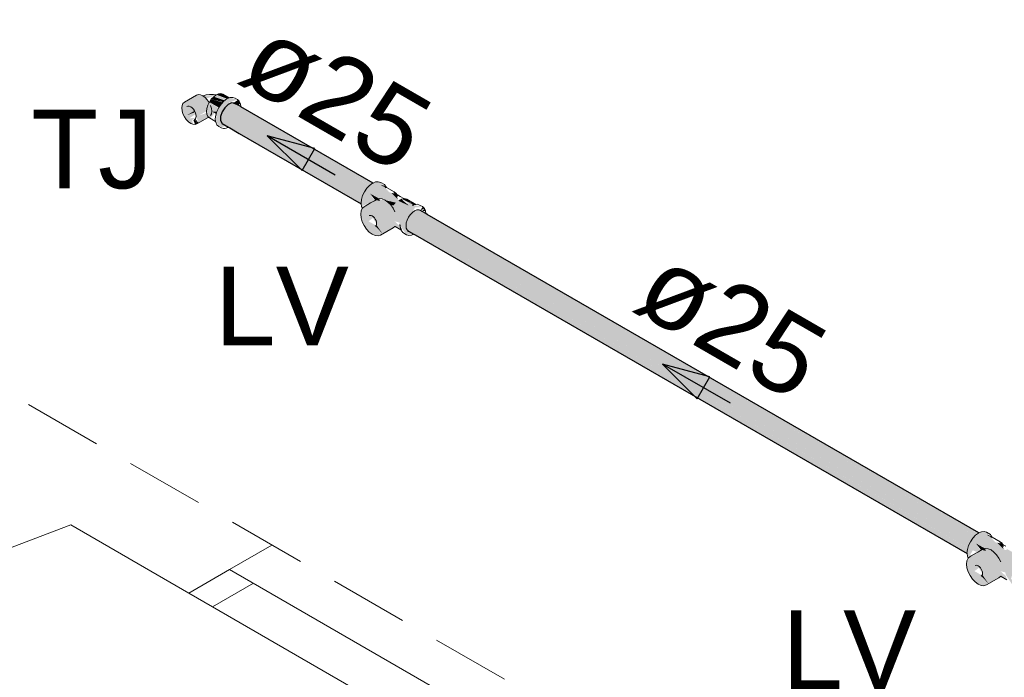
# Model space of a CAD drawing. Header units: millimetres. Extents: x 567 to 934, y -1 to 364.
# Tile 461 of 656: x 774.95 to 777.46, y 9.24 to 10.92. Entities that reach past the tile are written whole.
import ezdxf

# ---------------------------------------------------------------- set-up
doc = ezdxf.new("R2010")
doc.units = ezdxf.units.MM
doc.header["$MEASUREMENT"] = 0
doc.linetypes.add('JIS_02_2.0', pattern=[0.3, 0.2, -0.1])
doc.linetypes.add('NULL', pattern=[0])
for name, color, linetype, lineweight in [('AF-Condutos', 140, 'Continuous', 25), ('AF-Peça de utilização', 152, 'Continuous', 18), ('AF-Sentido conduto', 140, 'Continuous', 30), ('AF-Textos conduto', 7, 'Continuous', 9), ('DI-Área do detalhe', 10, 'JIS_02_2.0', 0), ('Textos', 7, 'Continuous', 9)]:
    doc.layers.add(name, color=color, linetype=linetype, lineweight=lineweight)
doc.layers.add('ARQ FINA', color=8, linetype='Continuous')
doc.styles.add('Arial', font='arial.ttf')

msp = doc.modelspace()

# ---------------------------------------------------------------- hatches: boundary and pattern name
at = {"layer": 'AF-Condutos', "linetype": 'Continuous'}
for points in [[(775.8302, 10.4749), (775.4761, 10.6931), (775.4694, 10.6823), (775.8299, 10.4742)], [(775.8368, 10.4857), (775.4847, 10.7013), (775.4761, 10.6931), (775.8364, 10.4851)], [(775.8354, 10.4857), (775.4761, 10.6931), (775.8296, 10.4752)], [(775.5171, 10.6955), (775.4936, 10.7053), (775.4847, 10.7013), (775.844, 10.4938), (775.8443, 10.4942), (775.5175, 10.691), (775.8507, 10.4992), (775.8509, 10.4993)], [(775.8428, 10.4945), (775.4847, 10.7013), (775.8364, 10.4859)], [(775.5171, 10.6955), (775.5014, 10.7047), (775.4936, 10.7053)], [(775.517, 10.6955), (775.8539, 10.5012), (775.5171, 10.6956)], [(775.8536, 10.5013), (775.5171, 10.6955), (775.8504, 10.4997)], [(775.5175, 10.691), (775.8441, 10.4944), (775.8507, 10.4992)], [(775.8258, 10.4636), (775.4694, 10.6823), (775.4658, 10.6707), (775.4694, 10.6529), (775.8237, 10.4484), (775.8239, 10.4535)], [(775.825, 10.4641), (775.8299, 10.4742), (775.4694, 10.6823)], [(775.8441, 10.4944), (775.8675, 10.4803), (775.8764, 10.4843)], [(775.9246, 10.4195), (775.9421, 10.4092), (777.3727, 9.5835)], [(775.9486, 10.4201), (775.9415, 10.4097), (777.3735, 9.583), (777.3736, 9.5832)], [(777.38, 9.5939), (775.9487, 10.4203), (775.9486, 10.4201)], [(777.379, 9.5945), (775.9486, 10.4201), (777.3729, 9.5836)], [(777.38, 9.5939), (777.3801, 9.5941), (775.9572, 10.4283), (775.9487, 10.4203)], [(775.9572, 10.4283), (777.3876, 9.6026), (775.9573, 10.4284)], [(777.3864, 9.6033), (775.9572, 10.4283), (777.3797, 9.5943)], [(775.9706, 10.4331), (775.9573, 10.4284), (777.3876, 9.6026), (777.3877, 9.6027), (775.9894, 10.4189), (777.3943, 9.608), (777.3944, 9.608), (775.992, 10.4213), (777.3975, 9.61), (775.992, 10.4214)], [(777.3972, 9.6101), (775.9889, 10.4231), (777.3938, 9.6084)], [(777.3932, 9.6086), (775.9894, 10.4189), (777.3874, 9.6029)], [(777.3655, 9.5583), (777.3675, 9.5623), (775.9209, 10.3975)], [(775.9388, 10.3872), (777.3675, 9.5623), (777.3675, 9.5625), (775.9386, 10.3976), (777.3593, 9.5775), (777.3693, 9.5719), (775.9421, 10.4092)], [(775.9386, 10.3976), (777.3666, 9.563), (777.3692, 9.5717)], [(775.9444, 10.3787), (777.3673, 9.5572), (777.3673, 9.5573), (775.9388, 10.3871)], [(777.3684, 9.5724), (777.3735, 9.583), (775.9421, 10.4092)], [(777.3938, 9.6084), (777.4201, 9.5931), (777.4278, 9.5924)]]:
    msp.add_hatch(color=151, dxfattribs=at).paths.add_polyline_path(points)
at = {"layer": 'AF-Peça de utilização', "linetype": 'Continuous'}
for points in [[(775.3992, 10.6851), (775.409, 10.6549), (775.44, 10.6728), (775.4422, 10.6914), (775.4299, 10.6842), (775.4294, 10.6796), (775.4113, 10.6735), (775.4422, 10.6914), (775.44, 10.699), (775.4262, 10.7192), (775.409, 10.7265), (775.3697, 10.7038), (775.3674, 10.6852), (775.378, 10.6632), (775.3952, 10.6507), (775.393, 10.6617), (775.4028, 10.6674), (775.3858, 10.6659), (775.4024, 10.6771), (775.4014, 10.6804), (775.3795, 10.6737)], [(775.4551, 10.726), (775.4215, 10.7235), (775.4293, 10.7159)], [(775.4659, 10.7009), (775.442, 10.7147), (775.437, 10.7073), (775.4609, 10.6935)], [(775.4716, 10.7073), (775.448, 10.721), (775.442, 10.7147)], [(775.4699, 10.7068), (775.442, 10.7147), (775.4657, 10.7011)], [(775.4774, 10.7123), (775.4813, 10.7152), (775.4543, 10.7256), (775.448, 10.721)], [(775.4758, 10.7118), (775.448, 10.721), (775.471, 10.7077)], [(775.4792, 10.6473), (775.4694, 10.6529), (775.4658, 10.6707), (775.4876, 10.7059), (775.5084, 10.7141), (775.4893, 10.7187), (775.467, 10.7024), (775.4562, 10.6837), (775.453, 10.6578), (775.4667, 10.642)], [(775.4607, 10.7283), (775.4551, 10.726), (775.4825, 10.7158)], [(775.4869, 10.7177), (775.4717, 10.7274), (775.4607, 10.7283), (775.4825, 10.7158)], [(775.516, 10.7033), (775.5095, 10.7126), (775.4993, 10.7059), (775.5099, 10.6998)], [(775.4373, 10.6669), (775.441, 10.6674), (775.4601, 10.6919), (775.4376, 10.7069), (775.4297, 10.683)], [(775.3795, 10.6737), (775.4009, 10.6815), (775.3992, 10.6851)], [(775.4013, 10.6642), (775.3963, 10.6614), (775.4007, 10.6501), (775.4054, 10.6516)], [(775.409, 10.6549), (775.4019, 10.6638), (775.4054, 10.6516)], [(775.4448, 10.6827), (775.4533, 10.6778), (775.4559, 10.6832)], [(775.8735, 10.5028), (775.8604, 10.5039), (775.8452, 10.4952), (775.8321, 10.4789), (775.8245, 10.4593), (775.8245, 10.4418), (775.8582, 10.4565), (775.8464, 10.4743), (775.8708, 10.4618), (775.9124, 10.4512), (775.9032, 10.4395), (775.8849, 10.4578), (775.8648, 10.4603), (775.8339, 10.4425), (775.8235, 10.43), (775.8235, 10.4124), (775.8312, 10.3927), (775.8444, 10.3762), (775.8597, 10.3674), (775.8729, 10.3686), (775.8598, 10.3913), (775.8616, 10.3929), (775.8425, 10.4039), (775.8564, 10.4142), (775.8501, 10.4182), (775.8776, 10.3729), (775.8605, 10.3905), (775.8729, 10.3686), (775.9096, 10.3908), (775.9245, 10.382), (775.923, 10.3911), (775.909, 10.4035), (775.9209, 10.4008), (775.9228, 10.3936), (775.9391, 10.3693), (775.9582, 10.3707), (775.9408, 10.3807), (775.941, 10.4068), (775.9612, 10.4392), (775.9791, 10.4399), (775.9189, 10.4557), (775.9202, 10.4571), (775.9001, 10.4763), (775.8948, 10.4781)], [(775.8464, 10.4743), (775.8585, 10.4587), (775.8712, 10.4554), (775.8697, 10.4615)], [(775.9127, 10.473), (775.9001, 10.4763), (775.9169, 10.4602)], [(775.9264, 10.4599), (775.9189, 10.4557), (775.946, 10.4432)], [(775.9356, 10.4601), (775.9283, 10.4603), (775.9568, 10.4457)], [(775.96, 10.4471), (775.9336, 10.4614), (775.957, 10.4458)], [(775.9614, 10.4465), (775.9398, 10.4603), (775.9336, 10.4614)], [(775.8865, 10.4571), (775.9051, 10.4432), (775.9124, 10.4512)], [(775.9268, 10.4597), (775.9538, 10.4444), (775.9582, 10.4451)], [(775.9851, 10.4367), (775.9804, 10.441), (775.9751, 10.4317)], [(775.988, 10.4302), (775.9851, 10.4367), (775.9792, 10.4293)], [(775.8598, 10.3913), (775.8776, 10.3729), (775.8627, 10.3953)], [(777.4171, 9.6115), (777.404, 9.6127), (777.3818, 9.5965), (777.3711, 9.578), (777.3671, 9.5588), (777.3716, 9.5478), (777.3819, 9.5656), (777.3941, 9.5608), (777.4019, 9.5653), (777.3901, 9.5831), (777.4144, 9.5706), (777.4084, 9.5691), (777.3775, 9.5513), (777.3671, 9.5388), (777.3671, 9.5212), (777.3748, 9.5015), (777.388, 9.485), (777.4033, 9.4762), (777.4165, 9.4774), (777.4034, 9.5), (777.4052, 9.5017), (777.3861, 9.5127), (777.4, 9.523), (777.3937, 9.527), (777.4212, 9.4817), (777.4041, 9.4993), (777.4165, 9.4774), (777.4533, 9.4996), (777.4682, 9.4908), (777.4666, 9.4999), (777.4526, 9.5123), (777.4645, 9.5096), (777.4665, 9.5024), (777.4827, 9.4781), (777.5018, 9.4795), (777.4792, 9.4925), (777.4881, 9.5228), (777.5082, 9.546), (777.4703, 9.5684), (777.4638, 9.5659), (777.4437, 9.5851), (777.4384, 9.5869)], [(777.3901, 9.5831), (777.4021, 9.5675), (777.4148, 9.5642), (777.4133, 9.5703)], [(777.4564, 9.5818), (777.4437, 9.5851), (777.4605, 9.569)], [(777.4034, 9.5), (777.4212, 9.4817), (777.4063, 9.5041)]]:
    msp.add_hatch(color=161, dxfattribs=at).paths.add_polyline_path(points)

# ---------------------------------------------------------------- linework, layer by layer
at = {"layer": 'AF-Condutos'}
for p, q in [((775.4761, 10.6931), (775.4694, 10.6823)), ((775.4847, 10.7013), (775.4761, 10.6931)), ((775.4936, 10.7053), (775.4847, 10.7013)), ((775.5014, 10.7047), (775.4936, 10.7053)), ((775.5169, 10.6957), (775.5014, 10.7047)), ((775.5171, 10.6956), (775.5169, 10.6957)), ((775.8539, 10.5012), (775.5171, 10.6956)), ((775.4694, 10.6823), (775.4658, 10.6707)), ((775.4658, 10.6707), (775.4658, 10.6603)), ((775.4658, 10.6603), (775.4694, 10.6529)), ((775.4694, 10.6529), (775.4859, 10.6434)), ((775.4859, 10.6434), (775.4889, 10.6417)), ((775.4889, 10.6417), (775.5131, 10.6277)), ((775.5131, 10.6277), (775.8237, 10.4484)), ((775.9889, 10.4232), (775.9733, 10.4322)), ((775.992, 10.4214), (775.9889, 10.4232)), ((777.3975, 9.61), (775.992, 10.4214)), ((775.9417, 10.3802), (775.9444, 10.3787)), ((775.9444, 10.3787), (775.9582, 10.3707)), ((775.9582, 10.3707), (775.9611, 10.369)), ((775.9611, 10.369), (777.3673, 9.5572))]:
    msp.add_line(p, q, dxfattribs=at)
at = {"layer": 'AF-Peça de utilização'}
for p, q in [((775.4043, 10.725), (775.3733, 10.7071)), ((775.409, 10.7265), (775.4043, 10.725)), ((775.4145, 10.7259), (775.409, 10.7265)), ((775.4203, 10.7234), (775.4145, 10.7259)), ((775.4207, 10.7232), (775.4203, 10.7234)), ((775.4262, 10.7192), (775.4207, 10.7232)), ((775.4215, 10.7235), (775.4208, 10.7232)), ((775.429, 10.7257), (775.4215, 10.7235)), ((775.4317, 10.7134), (775.4262, 10.7192)), ((775.4376, 10.7264), (775.429, 10.7257)), ((775.4364, 10.7065), (775.4317, 10.7134)), ((775.442, 10.7147), (775.437, 10.7073)), ((775.4474, 10.7269), (775.4376, 10.7264)), ((775.448, 10.721), (775.442, 10.7147)), ((775.4549, 10.726), (775.4474, 10.7269)), ((775.4543, 10.7256), (775.448, 10.721)), ((775.4551, 10.726), (775.4543, 10.7256)), ((775.4551, 10.726), (775.4549, 10.726)), ((775.4607, 10.7283), (775.4551, 10.726)), ((775.4666, 10.7289), (775.4607, 10.7283)), ((775.4717, 10.7274), (775.4666, 10.7289)), ((775.4878, 10.7181), (775.4717, 10.7274)), ((775.4817, 10.7155), (775.4741, 10.7099)), ((775.4878, 10.7181), (775.4817, 10.7155)), ((775.4893, 10.7187), (775.4878, 10.7181)), ((775.4964, 10.7194), (775.4893, 10.7187)), ((775.5025, 10.7175), (775.4964, 10.7194)), ((775.5084, 10.7141), (775.5025, 10.7175)), ((775.5131, 10.7098), (775.5084, 10.7141)), ((775.3674, 10.6988), (775.3667, 10.6925)), ((775.3667, 10.6925), (775.3674, 10.6852)), ((775.3697, 10.7038), (775.3674, 10.6988)), ((775.3733, 10.7071), (775.3697, 10.7038)), ((775.3795, 10.6964), (775.3824, 10.6973)), ((775.3824, 10.6973), (775.3858, 10.697)), ((775.3858, 10.697), (775.3894, 10.6955)), ((775.3894, 10.6955), (775.393, 10.6928)), ((775.393, 10.6928), (775.3963, 10.6893)), ((775.3963, 10.6893), (775.3992, 10.6851)), ((775.4306, 10.6909), (775.4297, 10.683)), ((775.433, 10.6991), (775.4306, 10.6909)), ((775.4365, 10.7063), (775.433, 10.6991)), ((775.4365, 10.7063), (775.4364, 10.7065)), ((775.437, 10.7073), (775.4365, 10.7063)), ((775.4422, 10.6914), (775.44, 10.699)), ((775.443, 10.6841), (775.4422, 10.6914)), ((775.4609, 10.6935), (775.4562, 10.6837)), ((775.467, 10.7024), (775.4609, 10.6935)), ((775.4741, 10.7099), (775.467, 10.7024)), ((775.516, 10.7033), (775.5131, 10.7098)), ((775.5169, 10.6957), (775.516, 10.7033)), ((775.3674, 10.6852), (775.3697, 10.6776)), ((775.3697, 10.6776), (775.3733, 10.6701)), ((775.3733, 10.6701), (775.378, 10.6632)), ((775.378, 10.6632), (775.3835, 10.6574)), ((775.3992, 10.6851), (775.4014, 10.6804)), ((775.4014, 10.6643), (775.3992, 10.6623)), ((775.4014, 10.6804), (775.4028, 10.6758)), ((775.4028, 10.6674), (775.4014, 10.6643)), ((775.4028, 10.6758), (775.4033, 10.6713)), ((775.4033, 10.6713), (775.4028, 10.6674)), ((775.4054, 10.6516), (775.4342, 10.6682)), ((775.4297, 10.683), (775.4306, 10.6762)), ((775.4306, 10.6762), (775.433, 10.6707)), ((775.433, 10.6707), (775.4352, 10.6688)), ((775.4342, 10.6682), (775.4352, 10.6688)), ((775.4352, 10.6688), (775.4354, 10.6686)), ((775.4354, 10.6686), (775.437, 10.6671)), ((775.437, 10.6671), (775.453, 10.6578)), ((775.44, 10.6728), (775.4422, 10.6778)), ((775.4422, 10.6778), (775.443, 10.6841)), ((775.4532, 10.6738), (775.4522, 10.6645)), ((775.4522, 10.6645), (775.453, 10.6578)), ((775.4562, 10.6837), (775.4532, 10.6738)), ((775.3835, 10.6574), (775.3894, 10.6532)), ((775.3894, 10.6532), (775.3952, 10.6507)), ((775.3952, 10.6507), (775.4007, 10.6501)), ((775.4007, 10.6501), (775.4054, 10.6516)), ((775.453, 10.6578), (775.4532, 10.6562)), ((775.4532, 10.6562), (775.4562, 10.6497)), ((775.4562, 10.6497), (775.4609, 10.6454)), ((775.4609, 10.6454), (775.4667, 10.642)), ((775.4667, 10.642), (775.4728, 10.6401)), ((775.4728, 10.6401), (775.4756, 10.6404)), ((775.4756, 10.6404), (775.4799, 10.6408)), ((775.4799, 10.6408), (775.4859, 10.6434)), ((775.8382, 10.4877), (775.8321, 10.4789)), ((775.8452, 10.4952), (775.8382, 10.4877)), ((775.8528, 10.5007), (775.8452, 10.4952)), ((775.8539, 10.5012), (775.8528, 10.5007)), ((775.8604, 10.5039), (775.8539, 10.5012)), ((775.8674, 10.5046), (775.8604, 10.5039)), ((775.8735, 10.5028), (775.8674, 10.5046)), ((775.8829, 10.4971), (775.8735, 10.5028)), ((775.8839, 10.4925), (775.8768, 10.4953)), ((775.8768, 10.4953), (775.8803, 10.4939)), ((775.8803, 10.4939), (775.8839, 10.4925)), ((775.8855, 10.4935), (775.8829, 10.4971)), ((775.8878, 10.4903), (775.8839, 10.4925)), ((775.8839, 10.4925), (775.8862, 10.4892)), ((775.8871, 10.4912), (775.8855, 10.4935)), ((775.8878, 10.4903), (775.8871, 10.4912)), ((775.888, 10.4901), (775.8878, 10.4903)), ((775.9082, 10.4785), (775.888, 10.4901)), ((775.8274, 10.4692), (775.8245, 10.4593)), ((775.8321, 10.4789), (775.8274, 10.4692)), ((775.8648, 10.4603), (775.8622, 10.4588)), ((775.8708, 10.4618), (775.8648, 10.4603)), ((775.8776, 10.4609), (775.8708, 10.4618)), ((775.8849, 10.4578), (775.8776, 10.4609)), ((775.9127, 10.473), (775.9072, 10.4762)), ((775.9072, 10.4762), (775.9127, 10.473)), ((775.9131, 10.4747), (775.9082, 10.4785)), ((775.9145, 10.472), (775.9127, 10.473)), ((775.9127, 10.473), (775.9163, 10.4669)), ((775.9145, 10.472), (775.9131, 10.4747)), ((775.9159, 10.4711), (775.9145, 10.472)), ((775.9162, 10.4686), (775.9145, 10.472)), ((775.9227, 10.4672), (775.9159, 10.4711)), ((775.9264, 10.4599), (775.9202, 10.4571)), ((775.9321, 10.4618), (775.9227, 10.4672)), ((775.9277, 10.4602), (775.9264, 10.4599)), ((775.9283, 10.4603), (775.9277, 10.4602)), ((775.9329, 10.4613), (775.9283, 10.4603)), ((775.9329, 10.4613), (775.9321, 10.4618)), ((775.9336, 10.4614), (775.9329, 10.4613)), ((775.9398, 10.4603), (775.9336, 10.4614)), ((775.9631, 10.4468), (775.9398, 10.4603)), ((775.8245, 10.4593), (775.8235, 10.45)), ((775.8235, 10.45), (775.8237, 10.4484)), ((775.8265, 10.4365), (775.8235, 10.43)), ((775.8237, 10.4484), (775.8245, 10.4418)), ((775.8245, 10.4418), (775.8268, 10.4368)), ((775.8268, 10.4368), (775.8265, 10.4365)), ((775.8312, 10.4409), (775.8268, 10.4368)), ((775.8339, 10.4425), (775.8312, 10.4409)), ((775.8476, 10.4504), (775.8339, 10.4425)), ((775.8529, 10.4534), (775.8476, 10.4504)), ((775.8578, 10.4562), (775.8529, 10.4534)), ((775.8622, 10.4588), (775.8578, 10.4562)), ((775.8921, 10.4525), (775.8849, 10.4578)), ((775.899, 10.4455), (775.8921, 10.4525)), ((775.9049, 10.4371), (775.899, 10.4455)), ((775.9096, 10.4279), (775.9049, 10.4371)), ((775.9202, 10.4571), (775.9216, 10.4577)), ((775.9571, 10.4458), (775.9538, 10.4444)), ((775.9538, 10.4444), (775.9582, 10.4451)), ((775.9619, 10.4466), (775.9571, 10.4458)), ((775.9631, 10.4468), (775.9619, 10.4466)), ((775.9666, 10.4473), (775.9631, 10.4468)), ((775.9705, 10.4458), (775.9666, 10.4473)), ((775.9744, 10.4443), (775.9705, 10.4458)), ((775.9804, 10.441), (775.9744, 10.4443)), ((775.9851, 10.4367), (775.9804, 10.441)), ((775.988, 10.4302), (775.9851, 10.4367)), ((775.8235, 10.43), (775.8225, 10.4218)), ((775.8225, 10.4218), (775.8235, 10.4124)), ((775.8235, 10.4124), (775.8265, 10.4024)), ((775.8443, 10.4182), (775.8465, 10.4189)), ((775.8465, 10.4189), (775.8492, 10.4186)), ((775.8492, 10.4186), (775.852, 10.4174)), ((775.852, 10.4174), (775.8549, 10.4153)), ((775.8549, 10.4153), (775.8575, 10.4125)), ((775.8575, 10.4125), (775.8598, 10.4092)), ((775.941, 10.4068), (775.9444, 10.414)), ((775.9444, 10.414), (775.9489, 10.4206)), ((775.9489, 10.4206), (775.9542, 10.4261)), ((775.9542, 10.4261), (775.9598, 10.4302)), ((775.9598, 10.4302), (775.9654, 10.4325)), ((775.9654, 10.4325), (775.9706, 10.4331)), ((775.9706, 10.4331), (775.9733, 10.4322)), ((775.9733, 10.4322), (775.9751, 10.4317)), ((775.9889, 10.4232), (775.988, 10.4302)), ((775.8265, 10.4024), (775.8312, 10.3927)), ((775.8312, 10.3927), (775.8373, 10.3837)), ((775.8598, 10.4092), (775.8616, 10.4056)), ((775.8616, 10.3929), (775.8598, 10.3913)), ((775.8616, 10.4056), (775.8627, 10.4019)), ((775.8627, 10.3953), (775.8616, 10.3929)), ((775.8627, 10.4019), (775.863, 10.3984)), ((775.863, 10.3984), (775.8627, 10.3953)), ((775.8729, 10.3686), (775.9049, 10.3871)), ((775.9049, 10.3871), (775.9096, 10.3908)), ((775.9096, 10.3908), (775.9105, 10.3903)), ((775.9105, 10.3903), (775.9245, 10.382)), ((775.9224, 10.3958), (775.9226, 10.3941)), ((775.9226, 10.3941), (775.9228, 10.3927)), ((775.9228, 10.3927), (775.923, 10.391)), ((775.923, 10.391), (775.9234, 10.3886)), ((775.9234, 10.3886), (775.9236, 10.3875)), ((775.9236, 10.3875), (775.9238, 10.3865)), ((775.9238, 10.3865), (775.9245, 10.3822)), ((775.9238, 10.3865), (775.9238, 10.3865)), ((775.9263, 10.3829), (775.924, 10.3862)), ((775.9381, 10.3927), (775.9388, 10.3995)), ((775.9388, 10.3866), (775.9381, 10.3927)), ((775.9388, 10.3995), (775.941, 10.4068)), ((775.941, 10.3818), (775.9388, 10.3866)), ((775.8373, 10.3837), (775.8444, 10.3762)), ((775.8444, 10.3762), (775.852, 10.3706)), ((775.852, 10.3706), (775.8597, 10.3674)), ((775.8597, 10.3674), (775.8668, 10.3667)), ((775.8668, 10.3667), (775.8729, 10.3686)), ((775.9245, 10.3822), (775.9247, 10.3819)), ((775.9245, 10.382), (775.9247, 10.3819)), ((775.9247, 10.3819), (775.9271, 10.3786)), ((775.9271, 10.3786), (775.9296, 10.375)), ((775.9296, 10.375), (775.9391, 10.3693)), ((775.9391, 10.3693), (775.9451, 10.3674)), ((775.9444, 10.3787), (775.941, 10.3818)), ((775.9444, 10.3786), (775.9444, 10.3787)), ((775.9451, 10.3674), (775.9522, 10.3681)), ((775.9522, 10.3681), (775.9582, 10.3707)), ((777.3964, 9.6095), (777.3888, 9.604)), ((777.3975, 9.61), (777.3964, 9.6095)), ((777.404, 9.6127), (777.3975, 9.61)), ((777.411, 9.6134), (777.404, 9.6127)), ((777.4171, 9.6115), (777.411, 9.6134)), ((777.4266, 9.6059), (777.4171, 9.6115)), ((777.3757, 9.5877), (777.3711, 9.578)), ((777.3818, 9.5965), (777.3757, 9.5877)), ((777.3888, 9.604), (777.3818, 9.5965)), ((777.4275, 9.6013), (777.4204, 9.6041)), ((777.4204, 9.6041), (777.4239, 9.6027)), ((777.4239, 9.6027), (777.4275, 9.6013)), ((777.4291, 9.6023), (777.4266, 9.6059)), ((777.4314, 9.599), (777.4275, 9.6013)), ((777.4275, 9.6013), (777.4298, 9.598)), ((777.4307, 9.6), (777.4291, 9.6023)), ((777.4314, 9.599), (777.4307, 9.6)), ((777.4316, 9.5989), (777.4314, 9.599)), ((777.4518, 9.5873), (777.4316, 9.5989)), ((777.4563, 9.5818), (777.4508, 9.585)), ((777.4508, 9.585), (777.4564, 9.5818)), ((777.4567, 9.5835), (777.4518, 9.5873)), ((777.4581, 9.5808), (777.4567, 9.5835)), ((777.3681, 9.5681), (777.3671, 9.5588)), ((777.3671, 9.5588), (777.3673, 9.5572)), ((777.3673, 9.5572), (777.3681, 9.5506)), ((777.3711, 9.578), (777.3681, 9.5681)), ((777.3912, 9.5592), (777.3775, 9.5513)), ((777.3965, 9.5622), (777.3912, 9.5592)), ((777.4014, 9.565), (777.3965, 9.5622)), ((777.4059, 9.5676), (777.4014, 9.565)), ((777.4084, 9.5691), (777.4059, 9.5676)), ((777.4144, 9.5706), (777.4084, 9.5691)), ((777.4212, 9.5697), (777.4144, 9.5706)), ((777.4285, 9.5666), (777.4212, 9.5697)), ((777.4358, 9.5613), (777.4285, 9.5666)), ((777.4426, 9.5543), (777.4358, 9.5613)), ((777.4581, 9.5808), (777.4563, 9.5818)), ((777.4564, 9.5818), (777.4599, 9.5757)), ((777.4595, 9.5799), (777.4581, 9.5808)), ((777.4663, 9.576), (777.4595, 9.5799)), ((777.3671, 9.5388), (777.3661, 9.5306)), ((777.3701, 9.5453), (777.3671, 9.5388)), ((777.3681, 9.5506), (777.3704, 9.5456)), ((777.3704, 9.5456), (777.3701, 9.5453)), ((777.3748, 9.5497), (777.3704, 9.5456)), ((777.3775, 9.5513), (777.3748, 9.5497)), ((777.4485, 9.5459), (777.4426, 9.5543)), ((777.4533, 9.5367), (777.4485, 9.5459)), ((777.3661, 9.5306), (777.3671, 9.5212)), ((777.3671, 9.5212), (777.3701, 9.5112)), ((777.3701, 9.5112), (777.3748, 9.5015)), ((777.3879, 9.527), (777.3902, 9.5277)), ((777.3902, 9.5277), (777.3928, 9.5274)), ((777.3928, 9.5274), (777.3957, 9.5262)), ((777.3957, 9.5262), (777.3985, 9.5241)), ((777.3985, 9.5241), (777.4012, 9.5213)), ((777.4012, 9.5213), (777.4034, 9.518)), ((777.4034, 9.518), (777.4052, 9.5144)), ((777.4052, 9.5144), (777.4063, 9.5107)), ((777.4063, 9.5107), (777.4067, 9.5072)), ((777.4067, 9.5072), (777.4063, 9.5041)), ((777.3748, 9.5015), (777.3809, 9.4925)), ((777.3809, 9.4925), (777.388, 9.485)), ((777.388, 9.485), (777.3957, 9.4794)), ((777.4052, 9.5017), (777.4034, 9.5)), ((777.4063, 9.5041), (777.4052, 9.5017)), ((777.4165, 9.4774), (777.4485, 9.4959)), ((777.4485, 9.4959), (777.4533, 9.4996)), ((777.4533, 9.4996), (777.4541, 9.4991)), ((777.4541, 9.4991), (777.4682, 9.4908)), ((777.3957, 9.4794), (777.4033, 9.4762)), ((777.4033, 9.4762), (777.4104, 9.4755)), ((777.4104, 9.4755), (777.4165, 9.4774))]:
    msp.add_line(p, q, dxfattribs=at)
at = {"layer": 'AF-Sentido conduto'}
for p, q in [((775.5847, 10.6213), (775.6731, 10.5329)), ((775.7054, 10.5889), (775.5847, 10.6213)), ((775.6731, 10.5329), (775.7054, 10.5889)), ((776.5911, 10.0402), (776.6795, 9.9518)), ((776.7119, 10.0079), (776.5911, 10.0402)), ((776.6795, 9.9518), (776.7119, 10.0079))]:
    msp.add_line(p, q, dxfattribs=at)
for points in [[(775.7579, 10.5213), (775.5847, 10.6213)], [(776.7643, 9.9402), (776.5911, 10.0402)]]:
    msp.add_lwpolyline(points, dxfattribs=at)
at = {"layer": 'ARQ FINA', "lineweight": 5}
for p, q in [((771.2148, 8.1642), (775.0842, 9.6302)), ((775.0842, 9.6302), (775.3846, 9.4568)), ((775.5964, 9.5791), (775.4885, 9.5168)), ((775.3846, 9.4568), (775.4885, 9.5168)), ((775.4885, 9.5168), (779.0738, 7.4468)), ((775.5491, 9.4818), (775.4452, 9.4218)), ((775.4452, 9.4218), (775.3846, 9.4568)), ((776.2722, 8.9443), (775.4452, 9.4218))]:
    msp.add_line(p, q, dxfattribs=at)
at = {"layer": 'DI-Área do detalhe'}
msp.add_lwpolyline([(767.1828, 7.2377), (773.4173, 10.8372), (779.9965, 7.0388), (773.762, 3.4393), (767.1828, 7.2377)], dxfattribs=at)

# ---------------------------------------------------------------- texts
at = {"layer": 'AF-Textos conduto', "linetype": 'NULL', "char_height": 0.2, "width": 0.962805, "attachment_point": 8, "rotation": 329.9999, "line_spacing_factor": 0.6, "style": 'Arial'}
for insert in [(775.7096, 10.6376), (776.716, 10.0566)]:
    msp.add_mtext('ø25', dxfattribs=dict(at, insert=insert))
at = {"layer": 'Textos', "linetype": 'NULL', "char_height": 0.2, "attachment_point": 9, "line_spacing_factor": 0.6, "style": 'Arial'}
for s, insert, width in [('TJ', (775.2931, 10.4848), 0.621037), ('LV', (775.7924, 10.0881), 0.683537), ('LV', (777.2379, 9.2128), 0.683537)]:
    msp.add_mtext(s, dxfattribs=dict(at, insert=insert, width=width))

doc.saveas('drawing.dxf')
